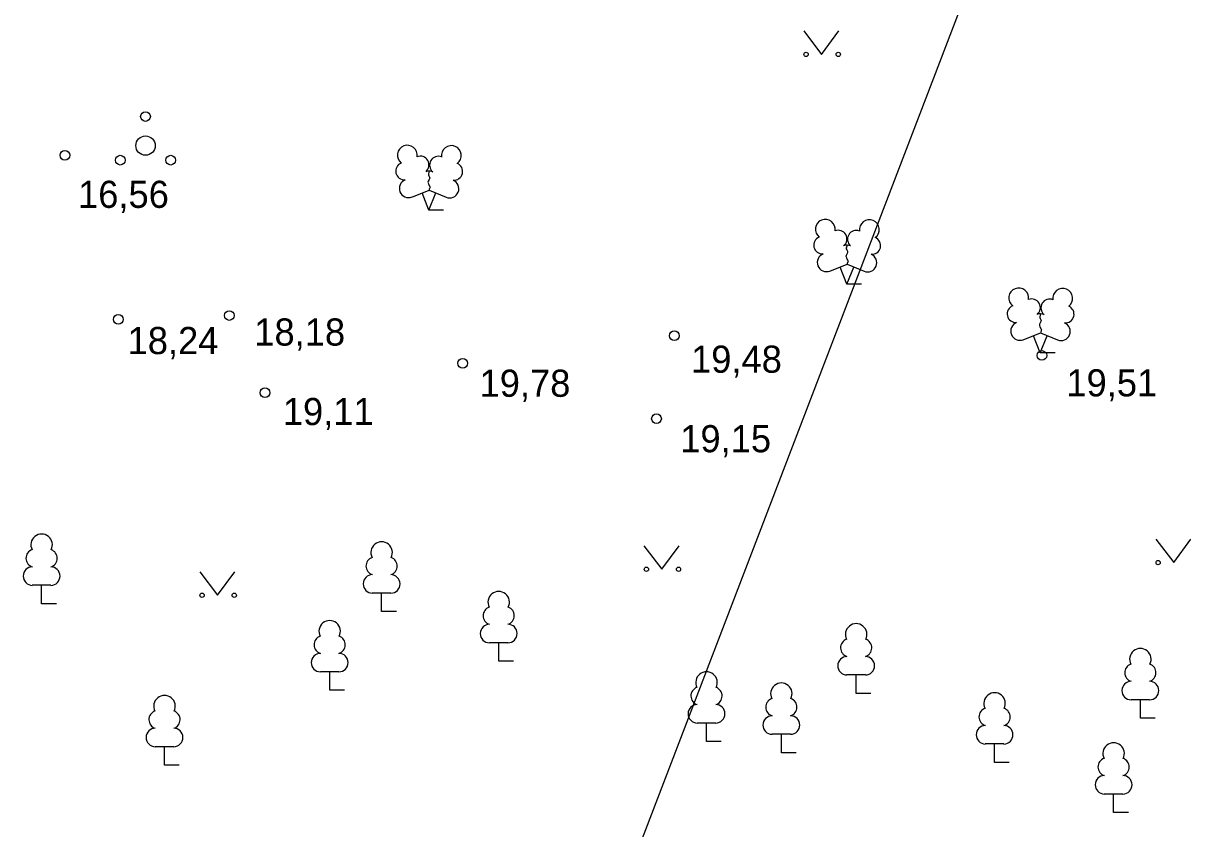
# Model space of a CAD drawing. Extents: x 713497 to 713863, y 6590062 to 6590327.
# Drawn here: x 713804.05 to 713833.96, y 6590253 to 6590273.77 of the extents above; entities that cross this region are included whole.
import ezdxf

# ---------------------------------------------------------------- set-up
doc = ezdxf.new("R2010")
doc.units = 0
for name, color, linetype in [('HALJASTUS', 7, 'Continuous'), ('KORGUS', 7, 'Continuous'), ('KPKAABEL', 7, 'Continuous'), ('PUU', 7, 'Continuous')]:
    doc.layers.add(name, color=color, linetype=linetype)

msp = doc.modelspace()

# ---------------------------------------------------------------- linework, layer by layer
at = {"layer": 'HALJASTUS'}
for p, q in [((713824.187, 6590273.567), (713824.65, 6590272.96)), ((713824.65, 6590272.96), (713825.096, 6590273.567)), ((713820.067, 6590260.297), (713820.53, 6590259.69)), ((713820.53, 6590259.69), (713820.976, 6590260.297)), ((713833.267, 6590260.467), (713833.73, 6590259.86)), ((713833.73, 6590259.86), (713834.176, 6590260.467)), ((713808.607, 6590259.627), (713809.07, 6590259.02)), ((713809.07, 6590259.02), (713809.516, 6590259.627))]:
    msp.add_line(p, q, dxfattribs=at)
for centre, radius in [((713824.249, 6590272.96), 0.055), ((713825.078, 6590272.96), 0.055), ((713807.21, 6590271.36), 0.125), ((713807.21, 6590270.61), 0.25), ((713806.56, 6590270.235), 0.125), ((713807.86, 6590270.235), 0.125), ((713820.129, 6590259.69), 0.055), ((713820.958, 6590259.69), 0.055), ((713833.329, 6590259.86), 0.055), ((713808.669, 6590259.02), 0.055), ((713809.498, 6590259.02), 0.055)]:
    msp.add_circle(centre, radius, dxfattribs=at)
at = {"layer": 'KORGUS'}
for centre in [(713805.13, 6590270.36), (713806.51, 6590266.13), (713809.37, 6590266.23), (713820.85, 6590265.71), (713830.33, 6590265.2), (713815.39, 6590265), (713810.29, 6590264.24), (713820.39, 6590263.57)]:
    msp.add_circle(centre, 0.125, dxfattribs=at)
at = {"layer": 'KPKAABEL'}
msp.add_lwpolyline([(713863.358, 6590307.496), (713846.983, 6590310.189), (713845.732, 6590309.62), (713844.539, 6590307.426), (713843.803, 6590302.325), (713840.539, 6590295.308), (713831.48, 6590282.65), (713817.48, 6590246.13), (713815.88, 6590242.79)], dxfattribs=at)
at = {"layer": 'PUU'}
for p, q in [((713814.08, 6590269.285), (713814.525, 6590269.46)), ((713814.52, 6590268.95), (713814.345, 6590269.39)), ((713814.52, 6590268.95), (713814.7, 6590269.39)), ((713814.525, 6590269.46), (713814.965, 6590269.28)), ((713814.9, 6590268.95), (713814.52, 6590268.95)), ((713824.86, 6590267.375), (713825.305, 6590267.55)), ((713825.3, 6590267.04), (713825.125, 6590267.48)), ((713825.3, 6590267.04), (713825.48, 6590267.48)), ((713825.305, 6590267.55), (713825.745, 6590267.37)), ((713825.68, 6590267.04), (713825.3, 6590267.04)), ((713829.85, 6590265.605), (713830.295, 6590265.78)), ((713830.29, 6590265.27), (713830.115, 6590265.71)), ((713830.29, 6590265.27), (713830.47, 6590265.71)), ((713830.295, 6590265.78), (713830.735, 6590265.6)), ((713830.67, 6590265.27), (713830.29, 6590265.27)), ((713804.77, 6590259.275), (713804.29, 6590259.275)), ((713804.53, 6590258.8), (713804.53, 6590259.275)), ((713813.54, 6590259.075), (713813.06, 6590259.075)), ((713813.3, 6590258.6), (713813.3, 6590259.075)), ((713804.91, 6590258.8), (713804.53, 6590258.8)), ((713813.68, 6590258.6), (713813.3, 6590258.6)), ((713816.56, 6590257.795), (713816.08, 6590257.795)), ((713816.32, 6590257.32), (713816.32, 6590257.795)), ((713816.7, 6590257.32), (713816.32, 6590257.32)), ((713812.2, 6590257.045), (713811.72, 6590257.045)), ((713811.96, 6590256.57), (713811.96, 6590257.045)), ((713825.78, 6590256.965), (713825.3, 6590256.965)), ((713825.54, 6590256.49), (713825.54, 6590256.965)), ((713812.34, 6590256.57), (713811.96, 6590256.57)), ((713825.92, 6590256.49), (713825.54, 6590256.49)), ((713833.11, 6590256.325), (713832.63, 6590256.325)), ((713832.87, 6590255.85), (713832.87, 6590256.325)), ((713833.25, 6590255.85), (713832.87, 6590255.85)), ((713821.92, 6590255.725), (713821.44, 6590255.725)), ((713821.68, 6590255.25), (713821.68, 6590255.725)), ((713822.06, 6590255.25), (713821.68, 6590255.25)), ((713823.85, 6590255.435), (713823.37, 6590255.435)), ((713823.61, 6590254.96), (713823.61, 6590255.435)), ((713829.35, 6590255.185), (713828.87, 6590255.185)), ((713829.11, 6590254.71), (713829.11, 6590255.185)), ((713807.94, 6590255.115), (713807.46, 6590255.115)), ((713807.7, 6590254.64), (713807.7, 6590255.115)), ((713823.99, 6590254.96), (713823.61, 6590254.96)), ((713808.08, 6590254.64), (713807.7, 6590254.64)), ((713829.49, 6590254.71), (713829.11, 6590254.71)), ((713832.42, 6590253.895), (713831.94, 6590253.895)), ((713832.18, 6590253.42), (713832.18, 6590253.895)), ((713832.56, 6590253.42), (713832.18, 6590253.42))]:
    msp.add_line(p, q, dxfattribs=at)
for points in [[(713814.525, 6590269.955), (713814.505, 6590269.88), (713814.505, 6590269.86), (713814.515, 6590269.83), (713814.535, 6590269.795), (713814.54, 6590269.775), (713814.525, 6590269.74), (713814.5, 6590269.69), (713814.495, 6590269.665), (713814.5, 6590269.65), (713814.51, 6590269.62), (713814.545, 6590269.56), (713814.55, 6590269.54), (713814.545, 6590269.52), (713814.53, 6590269.485), (713814.525, 6590269.46)], [(713825.305, 6590268.045), (713825.285, 6590267.97), (713825.285, 6590267.95), (713825.295, 6590267.92), (713825.315, 6590267.885), (713825.32, 6590267.865), (713825.305, 6590267.83), (713825.28, 6590267.78), (713825.275, 6590267.755), (713825.28, 6590267.74), (713825.29, 6590267.71), (713825.325, 6590267.65), (713825.33, 6590267.63), (713825.325, 6590267.61), (713825.31, 6590267.575), (713825.305, 6590267.55)], [(713830.295, 6590266.275), (713830.275, 6590266.2), (713830.275, 6590266.18), (713830.285, 6590266.15), (713830.305, 6590266.115), (713830.31, 6590266.095), (713830.295, 6590266.06), (713830.27, 6590266.01), (713830.265, 6590265.985), (713830.27, 6590265.97), (713830.28, 6590265.94), (713830.315, 6590265.88), (713830.32, 6590265.86), (713830.315, 6590265.84), (713830.3, 6590265.805), (713830.295, 6590265.78)]]:
    msp.add_lwpolyline(points, dxfattribs=at)
for centre, radius, start, end in [((713813.963, 6590270.364), 0.256, 111.5027, 232.5173), ((713813.963, 6590270.364), 0.256, 350.4856, 111.5002), ((713815.099, 6590270.355), 0.256, 67.6168, 188.6314), ((713815.099, 6590270.355), 0.256, 306.5997, 67.6143), ((713813.889, 6590269.953), 0.224, 111.4304, 274.4987), ((713814.298, 6590270.114), 0.224, 308.5041, 111.5725), ((713814.761, 6590270.109), 0.225, 67.7016, 230.5126), ((713815.166, 6590269.943), 0.224, 264.6183, 67.6866), ((713814.524, 6590269.717), 0.237, 66.7655, 111.5015), ((713813.994, 6590269.508), 0.237, 111.5014, 291.5004), ((713815.055, 6590269.5), 0.237, 247.6166, 67.6155), ((713824.743, 6590268.454), 0.256, 111.5027, 232.5173), ((713824.743, 6590268.454), 0.256, 350.4856, 111.5002), ((713825.879, 6590268.445), 0.256, 67.6168, 188.6314), ((713825.879, 6590268.445), 0.256, 306.5997, 67.6143), ((713825.078, 6590268.204), 0.224, 308.5041, 111.5725), ((713825.541, 6590268.199), 0.225, 67.7016, 230.5126), ((713824.669, 6590268.043), 0.224, 111.4304, 274.4987), ((713825.304, 6590267.807), 0.237, 66.7655, 111.5015), ((713825.946, 6590268.033), 0.224, 264.6183, 67.6866), ((713824.774, 6590267.598), 0.237, 111.5014, 291.5004), ((713825.835, 6590267.59), 0.237, 247.6166, 67.6155), ((713829.733, 6590266.684), 0.256, 111.5027, 232.5173), ((713829.733, 6590266.684), 0.256, 350.4856, 111.5002), ((713830.869, 6590266.675), 0.256, 67.6168, 188.6314), ((713830.869, 6590266.675), 0.256, 306.5997, 67.6143), ((713830.068, 6590266.434), 0.224, 308.5041, 111.5725), ((713830.531, 6590266.429), 0.225, 67.7016, 230.5126), ((713829.659, 6590266.273), 0.224, 111.4304, 274.4987), ((713830.294, 6590266.037), 0.237, 66.7655, 111.5015), ((713830.936, 6590266.263), 0.224, 264.6183, 67.6866), ((713829.764, 6590265.828), 0.237, 111.5014, 291.5004), ((713830.825, 6590265.82), 0.237, 247.6166, 67.6155), ((713804.53, 6590260.32), 0.277, 332.5799, 207.4201), ((713813.3, 6590260.12), 0.277, 332.5799, 207.4201), ((713804.36, 6590259.973), 0.233, 109.0217, 253.1415), ((713804.7, 6590259.973), 0.233, 286.8508, 70.9859), ((713813.13, 6590259.773), 0.233, 109.0217, 253.1415), ((713813.47, 6590259.773), 0.233, 286.8508, 70.9859), ((713804.293, 6590259.512), 0.238, 90.0016, 269.3953), ((713804.767, 6590259.512), 0.238, 270.6047, 89.9984), ((713813.063, 6590259.312), 0.238, 90.0016, 269.3953), ((713813.537, 6590259.312), 0.238, 270.6047, 89.9984), ((713816.32, 6590258.84), 0.277, 332.5799, 207.4201), ((713816.15, 6590258.493), 0.233, 109.0217, 253.1415), ((713816.49, 6590258.493), 0.233, 286.8508, 70.9859), ((713811.96, 6590258.09), 0.277, 332.5799, 207.4201), ((713816.083, 6590258.032), 0.238, 90.0016, 269.3953), ((713816.557, 6590258.032), 0.238, 270.6047, 89.9984), ((713825.54, 6590258.01), 0.277, 332.5799, 207.4201), ((713811.79, 6590257.743), 0.233, 109.0217, 253.1415), ((713812.13, 6590257.743), 0.233, 286.8508, 70.9859), ((713825.37, 6590257.663), 0.233, 109.0217, 253.1415), ((713825.71, 6590257.663), 0.233, 286.8508, 70.9859), ((713832.87, 6590257.37), 0.277, 332.5799, 207.4201), ((713811.723, 6590257.282), 0.238, 90.0016, 269.3953), ((713812.197, 6590257.282), 0.238, 270.6047, 89.9984), ((713825.303, 6590257.202), 0.238, 90.0016, 269.3953), ((713825.777, 6590257.202), 0.238, 270.6047, 89.9984), ((713832.7, 6590257.023), 0.233, 109.0217, 253.1415), ((713833.04, 6590257.023), 0.233, 286.8508, 70.9859), ((713821.68, 6590256.77), 0.277, 332.5799, 207.4201), ((713821.51, 6590256.423), 0.233, 109.0217, 253.1415), ((713821.85, 6590256.423), 0.233, 286.8508, 70.9859), ((713823.61, 6590256.48), 0.277, 332.5799, 207.4201), ((713832.633, 6590256.562), 0.238, 90.0016, 269.3953), ((713833.107, 6590256.562), 0.238, 270.6047, 89.9984), ((713807.7, 6590256.16), 0.277, 332.5799, 207.4201), ((713823.44, 6590256.133), 0.233, 109.0217, 253.1415), ((713823.78, 6590256.133), 0.233, 286.8508, 70.9859), ((713829.11, 6590256.23), 0.277, 332.5799, 207.4201), ((713821.443, 6590255.962), 0.238, 90.0016, 269.3953), ((713821.917, 6590255.962), 0.238, 270.6047, 89.9984), ((713828.94, 6590255.883), 0.233, 109.0217, 253.1415), ((713829.28, 6590255.883), 0.233, 286.8508, 70.9859), ((713807.53, 6590255.813), 0.233, 109.0217, 253.1415), ((713807.87, 6590255.813), 0.233, 286.8508, 70.9859), ((713823.373, 6590255.672), 0.238, 90.0016, 269.3953), ((713823.847, 6590255.672), 0.238, 270.6047, 89.9984), ((713807.463, 6590255.352), 0.238, 90.0016, 269.3953), ((713807.937, 6590255.352), 0.238, 270.6047, 89.9984), ((713828.873, 6590255.422), 0.238, 90.0016, 269.3953), ((713829.347, 6590255.422), 0.238, 270.6047, 89.9984), ((713832.18, 6590254.94), 0.277, 332.5799, 207.4201), ((713832.01, 6590254.593), 0.233, 109.0217, 253.1415), ((713832.35, 6590254.593), 0.233, 286.8508, 70.9859), ((713831.943, 6590254.132), 0.238, 90.0016, 269.3953), ((713832.417, 6590254.132), 0.238, 270.6047, 89.9984)]:
    msp.add_arc(centre, radius, start, end, dxfattribs=at)

# ---------------------------------------------------------------- texts
at = {"layer": 'KORGUS'}
for s, p in [('16,56', (713805.47, 6590269.005)), ('18,24', (713806.748, 6590265.235)), ('18,18', (713810.016, 6590265.455)), ('19,48', (713821.281, 6590264.755)), ('19,78', (713815.826, 6590264.135)), ('19,51', (713830.962, 6590264.145)), ('19,11', (713810.752, 6590263.405)), ('19,15', (713821.003, 6590262.705))]:
    msp.add_text(s, height=0.7, dxfattribs=at).set_placement(p)

doc.saveas('drawing.dxf')
